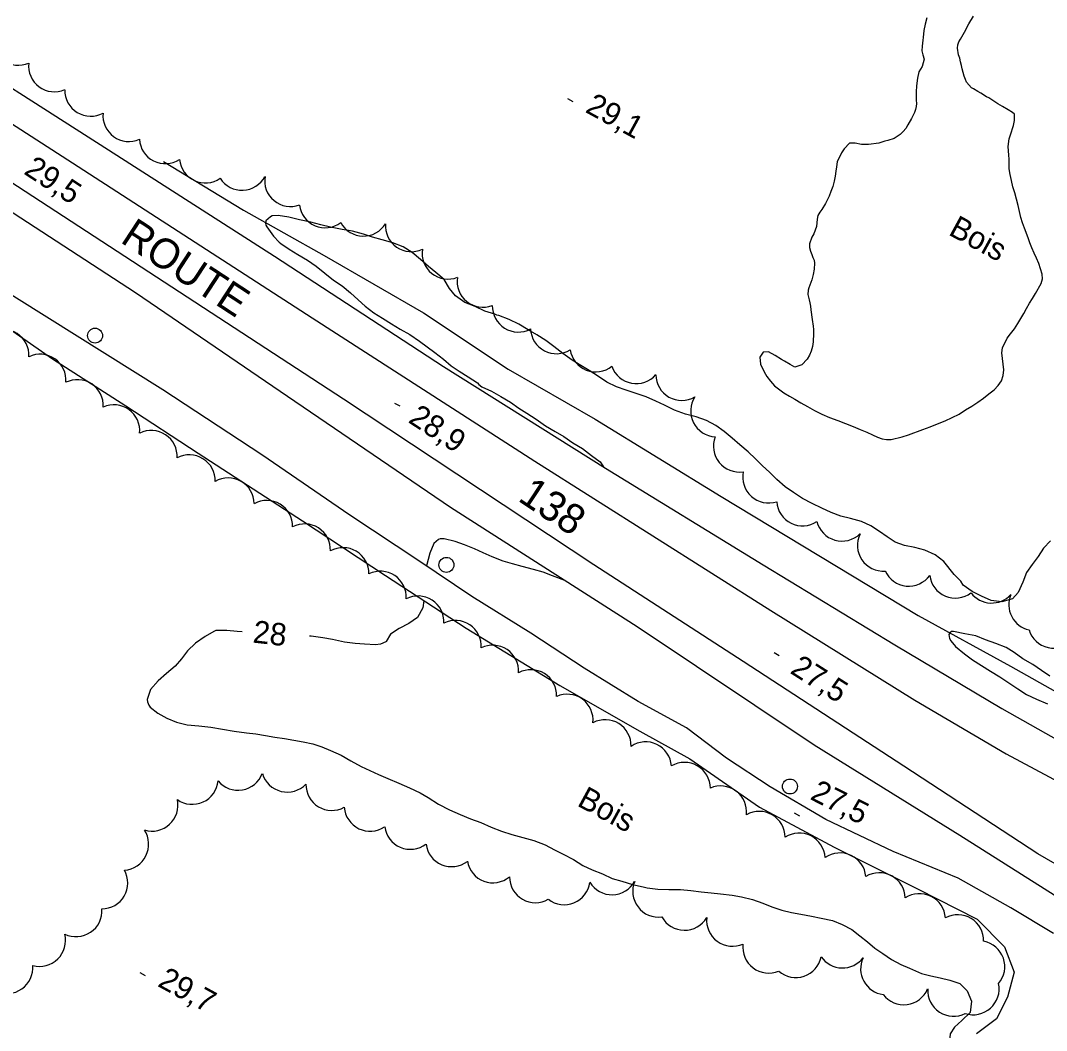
# Model space of a CAD drawing. Extents: x 219136 to 222520, y 5421589 to 5424530.
# Drawn here: x 219822.2 to 219959.4, y 5423793.8 to 5423929 of the extents above; entities that cross this region are included whole.
import ezdxf

# ---------------------------------------------------------------- set-up
doc = ezdxf.new("R2010")
doc.units = 0
for name, color, linetype in [('Level 19', 7, 'Continuous'), ('Level 2', 7, 'Continuous'), ('Level 21', 7, 'Continuous'), ('Level 3', 7, 'Continuous'), ('Level 36', 7, 'Continuous'), ('Level 4', 7, 'Continuous'), ('Level 44', 7, 'Continuous')]:
    doc.layers.add(name, color=color, linetype=linetype)

msp = doc.modelspace()

# ---------------------------------------------------------------- linework, layer by layer
at = {"layer": 'Level 19'}
for points in [[(219960.4, 5423806.81), (219954.69, 5423810.24), (219947.65, 5423814.18), (219938.91, 5423817.78), (219929.91, 5423822.07), (219922.47, 5423826.41), (219916.63, 5423830.24), (219911.3, 5423834.3), (219904.82, 5423837.83), (219897.61, 5423842.29), (219890.46, 5423846.99), (219882.56, 5423851.89), (219875.46, 5423856.67), (219866.24, 5423862.79), (219854.46, 5423870.87), (219841.21, 5423879.54), (219817.9, 5423894.15)], [(219816.12, 5423890.89), (219826.45, 5423883.71), (219836.26, 5423877.42), (219845.95, 5423871.06), (219859.92, 5423862.04), (219871.01, 5423854.69), (219881.79, 5423847.67), (219894.35, 5423839.98), (219905.03, 5423833.86), (219911.72, 5423830.19), (219921.03, 5423823.7), (219931.04, 5423818.34), (219942.18, 5423812.76), (219950.19, 5423808.71), (219953.81, 5423805.01), (219955.13, 5423801.63), (219954.22, 5423798.29), (219952.77, 5423795.36), (219950.09, 5423793.35)]]:
    msp.add_lwpolyline(points, dxfattribs=at)
at = {"layer": 'Level 2'}
for points in [[(219943.45, 5423929.33), (219943.21, 5423928.48), (219943.05, 5423927.64), (219942.94, 5423926.71), (219942.92, 5423926.35), (219942.83, 5423925.56), (219942.78, 5423924.94), (219942.89, 5423924.38), (219943.1, 5423923.8), (219942.81, 5423922.85), (219942.37, 5423922.11), (219942.17, 5423921.26), (219942.04, 5423920.23), (219942.02, 5423919.44), (219942.03, 5423918.32), (219942.05, 5423917.89), (219942.02, 5423917.47), (219941.94, 5423917.07), (219941.8, 5423916.67), (219941.37, 5423915.86), (219940.88, 5423915.02), (219940.61, 5423914.55), (219940.26, 5423914.12), (219939.86, 5423913.73), (219939.05, 5423913.2), (219938.22, 5423912.93), (219937.82, 5423912.82), (219937.01, 5423912.56), (219935.62, 5423912.4), (219934.69, 5423912.38), (219933.84, 5423912.58), (219933.08, 5423912.57), (219932.37, 5423911.82), (219932.01, 5423911.28), (219931.46, 5423910.07), (219931.35, 5423909.42), (219931.26, 5423908.8), (219931.16, 5423908.16), (219931.04, 5423907.49), (219930.86, 5423906.78), (219930.61, 5423906.08), (219930.39, 5423905.46), (219929.88, 5423904.49), (219929.38, 5423903.68), (219929.12, 5423903.32), (219928.86, 5423902.9), (219928.75, 5423902.41), (219928.67, 5423901.41), (219928.31, 5423900.44), (219928.07, 5423899.99), (219927.72, 5423899.08), (219927.72, 5423898.59), (219927.85, 5423898.12), (219928.04, 5423897.67), (219928.2, 5423897.28), (219928.35, 5423896.92), (219928.42, 5423896.52), (219928.38, 5423895.71), (219928.22, 5423894.98), (219928.05, 5423894.29), (219927.92, 5423893.92), (219927.63, 5423893.19), (219927.56, 5423892.89), (219927.53, 5423892.3), (219927.68, 5423891.59), (219927.77, 5423891.19), (219927.87, 5423890.74), (219927.93, 5423890.27), (219928.1, 5423888.96), (219928.22, 5423888.09), (219928.26, 5423887.63), (219928.26, 5423887.11), (219928.22, 5423885.98), (219928.12, 5423885.37), (219927.97, 5423884.75), (219927.73, 5423884.19), (219927.42, 5423883.67)], [(219951.44, 5423918.79), (219950.65, 5423919.24), (219950.26, 5423919.48), (219949.66, 5423919.82), (219949.4, 5423919.97), (219948.76, 5423920.72), (219948.6, 5423921.1), (219948.45, 5423921.52), (219948.15, 5423922.5), (219948.06, 5423922.98), (219947.93, 5423923.47), (219947.83, 5423923.94), (219947.69, 5423924.38), (219947.55, 5423925.29), (219947.6, 5423925.73), (219947.74, 5423926.14), (219947.93, 5423926.47), (219948.32, 5423927.12), (219948.67, 5423927.75), (219948.8, 5423928.04), (219949.07, 5423928.56), (219949.66, 5423929.56)], [(219927.42, 5423883.67), (219926.69, 5423882.88), (219925.79, 5423882.57), (219925.14, 5423882.94), (219924.4, 5423883.39), (219924.01, 5423883.61), (219923.13, 5423884.13), (219922.26, 5423884.62), (219921.53, 5423884.61), (219921.09, 5423883.94), (219921.18, 5423883.01), (219921.69, 5423881.98), (219922.05, 5423881.36), (219922.51, 5423880.73), (219923.04, 5423880.1), (219924.32, 5423879.14), (219925.04, 5423878.71), (219925.76, 5423878.29), (219926.58, 5423877.82), (219927.45, 5423877.33), (219928.39, 5423876.78), (219929.38, 5423876.29), (219930.43, 5423875.84), (219931.51, 5423875.46), (219932.57, 5423875.05), (219933.59, 5423874.64), (219934.52, 5423874.24), (219935.39, 5423873.87), (219936.17, 5423873.54), (219936.84, 5423873.22), (219937.45, 5423873), (219938.04, 5423872.91), (219938.68, 5423872.91), (219940.15, 5423873.26), (219940.99, 5423873.53), (219942.9, 5423874.23), (219943.88, 5423874.61), (219944.88, 5423875), (219945.87, 5423875.41), (219946.83, 5423875.84), (219947.76, 5423876.31), (219948.63, 5423876.86), (219949.45, 5423877.39), (219950.24, 5423877.91), (219951, 5423878.44), (219951.72, 5423879.01), (219952.43, 5423879.56), (219953, 5423880.13), (219953.41, 5423880.77), (219953.66, 5423881.46), (219953.72, 5423882.23), (219953.55, 5423883.77), (219953.48, 5423884.5), (219953.54, 5423885.18), (219954.17, 5423886.46), (219954.65, 5423887.07), (219955.15, 5423887.73), (219955.59, 5423888.42), (219956, 5423889.1), (219956.4, 5423889.77), (219956.79, 5423890.46), (219957.19, 5423891.15), (219957.58, 5423891.8), (219957.97, 5423892.45), (219958.72, 5423893.77), (219958.9, 5423894.41), (219958.89, 5423895.04), (219958.41, 5423896.45), (219958.09, 5423897.16), (219957.78, 5423897.86), (219957.5, 5423898.57), (219957.22, 5423899.25), (219956.99, 5423899.88), (219956.5, 5423901.19), (219956.25, 5423901.89), (219956.02, 5423902.62), (219955.85, 5423903.42), (219955.66, 5423904.24), (219955.44, 5423905.07), (219955.19, 5423905.91), (219954.96, 5423906.74), (219954.77, 5423907.57), (219954.59, 5423908.38), (219954.47, 5423909.14), (219954.44, 5423910.41), (219954.41, 5423910.98), (219954.37, 5423911.56), (219954.34, 5423912.1), (219954.46, 5423913.14), (219954.76, 5423914.07), (219954.89, 5423914.51), (219955.01, 5423914.92), (219955.18, 5423915.62), (219955.16, 5423916.43), (219954.89, 5423916.69), (219954.33, 5423917.03), (219953.58, 5423917.46), (219952.95, 5423917.84), (219952.01, 5423918.46), (219951.71, 5423918.62), (219951.44, 5423918.79)], [(219873.36, 5423898.69), (219871.97, 5423899.22), (219870.54, 5423899.62), (219869.29, 5423900), (219868.07, 5423900.4), (219866.6, 5423900.81), (219865.21, 5423901.02), (219863.66, 5423901.33), (219862.36, 5423901.66), (219861.01, 5423902), (219859.49, 5423902.29), (219858.08, 5423902.65), (219856.66, 5423902.89), (219855.86, 5423902.85), (219855.6, 5423902.72), (219855.01, 5423902.16), (219854.94, 5423901.88), (219855, 5423901.61), (219855.13, 5423901.36), (219856.02, 5423900.14), (219856.8, 5423899.34), (219856.99, 5423899.16), (219858.12, 5423898.39), (219859.28, 5423897.68), (219860.55, 5423896.93), (219861.72, 5423896.1), (219862.9, 5423895.18), (219864.07, 5423894.25), (219865.19, 5423893.46), (219866.32, 5423892.54), (219867.35, 5423891.62), (219868.29, 5423890.75), (219869.44, 5423889.86), (219870.6, 5423889.13), (219871.82, 5423888.37), (219872.97, 5423887.69), (219874.25, 5423886.97), (219875.54, 5423886.09), (219876.58, 5423885.31), (219877.61, 5423884.57), (219878.75, 5423883.65), (219879.8, 5423882.78), (219880.87, 5423882.04), (219882.07, 5423881.3), (219883.32, 5423880.47), (219883.51, 5423880.29), (219883.9, 5423879.94), (219885.2, 5423879.37), (219886.45, 5423878.66), (219887.72, 5423877.9), (219888.84, 5423877.1), (219889.94, 5423876.45), (219891.17, 5423875.62), (219892.41, 5423874.73), (219893.73, 5423873.99), (219894.87, 5423873.32), (219896.08, 5423872.45), (219897.37, 5423871.7), (219898.55, 5423870.78), (219899.73, 5423869.91), (219900.19, 5423869.23)], [(219947.99, 5423853.94), (219947.09, 5423854.82), (219945.69, 5423856.58), (219944.53, 5423857.46), (219943.18, 5423858.09), (219941.83, 5423858.45), (219940.47, 5423858.71), (219939.18, 5423859.18), (219938.12, 5423859.86), (219937.1, 5423860.6), (219935.94, 5423861.35), (219934.69, 5423861.93), (219933.22, 5423862.34), (219931.92, 5423862.66), (219930.65, 5423863.15), (219929.4, 5423863.73), (219928.1, 5423864.36), (219926.79, 5423865.03), (219925.58, 5423865.8), (219924.47, 5423866.56), (219923.38, 5423867.54), (219922.42, 5423868.5), (219921.41, 5423869.41), (219920.51, 5423870.34), (219919.54, 5423871.25), (219918.41, 5423872.18), (219917.38, 5423873.08), (219916.3, 5423873.99), (219915.21, 5423874.8), (219913.97, 5423875.44), (219912.58, 5423875.93), (219911.16, 5423876.32), (219909.66, 5423876.83), (219908.35, 5423877.5), (219907.17, 5423878.06), (219905.89, 5423878.61), (219904.67, 5423879), (219903.19, 5423879.5), (219901.9, 5423879.96), (219900.6, 5423880.59), (219899.51, 5423881.32), (219898.28, 5423882.14), (219897.14, 5423882.8), (219896, 5423883.52), (219894.73, 5423884.42), (219893.51, 5423885.35), (219892.48, 5423886.14), (219891.25, 5423886.9), (219890.08, 5423887.57), (219888.86, 5423888.33), (219887.54, 5423888.98), (219886.17, 5423889.52), (219885.89, 5423889.56), (219885.64, 5423889.67), (219884.31, 5423890.1), (219883, 5423890.69), (219881.63, 5423891.25), (219880.39, 5423892.12), (219879.55, 5423893.1), (219878.86, 5423894.32), (219877.75, 5423895.27), (219876.75, 5423896.08), (219875.69, 5423896.99), (219874.59, 5423897.94), (219873.36, 5423898.69)], [(219895.02, 5423854.02), (219893.35, 5423854.66), (219892.12, 5423855.17), (219890.79, 5423855.5), (219889.28, 5423855.91), (219888.02, 5423856.27), (219886.75, 5423856.64), (219885.27, 5423857.19), (219884.08, 5423857.76), (219882.93, 5423858.28), (219881.58, 5423858.83), (219880.31, 5423859.25), (219878.85, 5423859.61), (219878.31, 5423859.63), (219878.08, 5423859.52), (219877.48, 5423858.97), (219876.92, 5423857.7), (219876.49, 5423855.98)], [(219959.99, 5423859.34), (219959.05, 5423858.38), (219958.33, 5423857.26), (219957.52, 5423856.16), (219956.77, 5423855.11), (219956.28, 5423853.82), (219955.67, 5423852.43), (219954.88, 5423851.57), (219953.49, 5423851.19), (219952.06, 5423851.37), (219950.73, 5423851.92), (219949.48, 5423852.58), (219948.32, 5423853.4), (219947.99, 5423853.94)], [(219876.12, 5423851.36), (219875.99, 5423850.4), (219875.28, 5423849.1), (219874.14, 5423848.3), (219872.82, 5423847.61), (219871.68, 5423846.84), (219871.1, 5423845.86), (219871.04, 5423845.84)], [(219851.82, 5423847.18), (219851.18, 5423847.21), (219849.79, 5423847.34), (219848.29, 5423847.33), (219848.03, 5423847.2), (219846.86, 5423846.54), (219845.59, 5423845.66), (219844.51, 5423844.63), (219843.71, 5423843.54), (219842.88, 5423842.58), (219841.7, 5423841.58), (219840.61, 5423840.59), (219839.58, 5423839.43), (219839.12, 5423838.12), (219839.16, 5423837.78), (219839.33, 5423837.37), (219839.54, 5423837.08), (219840.53, 5423836.28), (219841.73, 5423835.6), (219843.04, 5423835.06), (219844.48, 5423834.72), (219846.04, 5423834.6), (219847.63, 5423834.43), (219849.2, 5423834.15), (219850.78, 5423833.87), (219852.41, 5423833.67)], [(219871.04, 5423845.84), (219870.32, 5423845.52), (219869.69, 5423845.43), (219868.2, 5423845.5), (219866.94, 5423845.61), (219865.53, 5423845.8), (219863.9, 5423846.13), (219862.64, 5423846.36), (219861.05, 5423846.59), (219860.85, 5423846.6)], [(219959.9, 5423841.22), (219958.79, 5423841.99), (219957.62, 5423842.78), (219956.3, 5423843.55), (219955.14, 5423844.39), (219954.03, 5423845.05), (219952.66, 5423845.6), (219951.28, 5423846.1), (219949.99, 5423846.61), (219948.54, 5423846.9), (219947.01, 5423847.22), (219946.74, 5423847.21), (219946.52, 5423847.03), (219946.4, 5423846.8), (219946.41, 5423846.54), (219946.49, 5423846.26), (219946.65, 5423845.96), (219947.27, 5423845.2), (219948.46, 5423844.24), (219949.54, 5423843.43), (219950.73, 5423842.64), (219951.96, 5423841.91), (219953.21, 5423841.14), (219954.4, 5423840.33), (219955.6, 5423839.53), (219956.77, 5423838.78), (219958.12, 5423838.14), (219959.57, 5423837.55)], [(219852.41, 5423833.67), (219853.68, 5423833.5), (219854.95, 5423833.31), (219856.22, 5423833.08), (219857.5, 5423832.9), (219858.75, 5423832.66), (219860.01, 5423832.44), (219861.27, 5423832.18), (219862.48, 5423831.79), (219863.64, 5423831.29), (219865.06, 5423830.64), (219866.38, 5423829.91), (219867.75, 5423829.14), (219870.07, 5423828.07), (219871.33, 5423827.56), (219872.77, 5423826.92), (219874.22, 5423826.27), (219875.63, 5423825.61), (219876.71, 5423824.98), (219878.12, 5423824.1), (219879.56, 5423823.33), (219880.99, 5423822.71), (219882.37, 5423822.16), (219883.76, 5423821.65), (219885.13, 5423821.03), (219886.51, 5423820.48), (219887.93, 5423820.04), (219889.4, 5423819.64), (219890.87, 5423819.22), (219892.35, 5423818.65), (219893.64, 5423817.99), (219894.76, 5423817.4), (219896.14, 5423816.72), (219897.42, 5423815.9), (219898.66, 5423815.32), (219900.03, 5423814.77), (219901.35, 5423814.15), (219902.63, 5423813.79), (219904.04, 5423813.35), (219905.49, 5423813.05), (219906.01, 5423812.91)], [(219906.01, 5423812.91), (219907.44, 5423812.73), (219908.91, 5423812.69), (219910.46, 5423812.69), (219911.86, 5423812.57), (219913.24, 5423812.38), (219914.59, 5423812.23), (219915.85, 5423812.09), (219917.4, 5423811.93), (219918.64, 5423811.7), (219920.12, 5423811.34), (219921.5, 5423810.86), (219922.69, 5423810.37), (219924.02, 5423809.91), (219925.32, 5423809.62), (219926.56, 5423809.38), (219928.02, 5423809.1), (219929.32, 5423808.84), (219930.81, 5423808.52), (219932.12, 5423807.99), (219933.42, 5423807.33), (219934.48, 5423806.48), (219935.48, 5423805.68), (219936.46, 5423804.83), (219937.54, 5423804.1), (219938.69, 5423803.33), (219939.94, 5423802.63), (219941.11, 5423802.15), (219942.71, 5423801.46), (219943.95, 5423801.15), (219945.24, 5423800.87), (219946.5, 5423800.56), (219947.87, 5423800.09), (219948.84, 5423799.1), (219949.43, 5423797.72)], [(219949.43, 5423797.72), (219949.25, 5423796.21), (219948.11, 5423795.14), (219947.15, 5423794.28), (219946.55, 5423793.36), (219946.45, 5423792.32)]]:
    msp.add_lwpolyline(points, dxfattribs=at)
at = {"layer": 'Level 21'}
for points in [[(219711.87, 5423991.14), (219724.69, 5423982.36), (219752.04, 5423964.87), (219780.32, 5423946.58), (219809.08, 5423927.55), (219833.95, 5423911.68), (219856.14, 5423897.46), (219878.79, 5423882.7), (219900.45, 5423869.07), (219921.52, 5423856.15), (219939.16, 5423845.42), (219953.45, 5423836.89), (219965.85, 5423829.91), (219978.64, 5423823.18), (219987.65, 5423818.04), (219996.32, 5423813.86), (220001.82, 5423810.34), (220001.83, 5423810.33)], [(219709.97, 5423987.66), (219720.48, 5423980.83), (219759.24, 5423955.32), (219791.41, 5423934.28), (219829.12, 5423909.94), (219861.2, 5423889.19), (219890.97, 5423869.99), (219922.56, 5423850.04), (219941.84, 5423838.04), (219954.06, 5423830.85), (219963.63, 5423825.7), (219974.08, 5423820.75), (219983.06, 5423816.52), (219993.77, 5423812.68), (220003.59, 5423809.82), (220012.65, 5423807.69), (220014.99, 5423807.23)], [(220009.96, 5423794.29), (219996.46, 5423798.59), (219985.15, 5423803.27), (219971.15, 5423810.04), (219958.29, 5423817.46), (219940.34, 5423829.17), (219918.85, 5423843.2), (219898.87, 5423856.15), (219865.37, 5423878.29), (219834.1, 5423898.76), (219803.41, 5423918.72), (219765.63, 5423943.17), (219730.11, 5423966.33), (219706.65, 5423981.58)], [(220029.74, 5423785.41), (220008.55, 5423790.75), (219990.32, 5423796.97), (219977.46, 5423802.7), (219962.15, 5423810.86), (219947.86, 5423819.91), (219928.35, 5423832.02), (219904.66, 5423847.85), (219879.7, 5423863.82), (219857.91, 5423878.68), (219837.55, 5423892.54), (219809.64, 5423910.71), (219782.71, 5423928.01), (219755.89, 5423945.47), (219725.67, 5423965.76), (219705.12, 5423978.77)]]:
    msp.add_lwpolyline(points, dxfattribs=at)
at = {"layer": 'Level 3'}
for p, q in [((219895.36, 5423918.54), (219896.07, 5423918.15)), ((219872.22, 5423877.79), (219872.92, 5423877.4)), ((219922.99, 5423844.38), (219923.7, 5423844)), ((219925.7, 5423822.94), (219926.41, 5423822.55)), ((219838.15, 5423801.56), (219838.86, 5423801.17))]:
    msp.add_line(p, q, dxfattribs=at)
at = {"layer": 'Level 36'}
for centre in [(219832.15, 5423886.81), (219879.16, 5423856.13), (219925.12, 5423826.47)]:
    msp.add_circle(centre, 1, dxfattribs=at)
at = {"layer": 'Level 4'}
msp.add_lwpolyline([(219841.3, 5423910.1), (219852.01, 5423903.61), (219862.81, 5423897.54), (219876.09, 5423889.84), (219887.4, 5423882.34), (219899.04, 5423875.65), (219915.91, 5423865.3), (219942.26, 5423849.36), (219954.64, 5423842.58), (219967.38, 5423835.41), (219979.63, 5423829.08), (219991.29, 5423823.11), (220002.11, 5423819.31), (220012.88, 5423816.05), (220016.98, 5423815.07)], dxfattribs=at)
at = {"layer": 'Level 44'}
for centre, start, end in [((219821.85, 5423926.45), 174.1797, 294.1797), ((219826.71, 5423922.9), 173.5513, 293.5513), ((219831.56, 5423919.64), 178.5785, 298.5785), ((219836.66, 5423916.25), 174.2208, 294.2208), ((219841.54, 5423913.28), 183.1731, 303.1731), ((219846.89, 5423910.7), 185.2503, 305.2503), ((219851.81, 5423909.72), 212.3593, 332.3593), ((219858.3, 5423907.54), 170.4129, 290.4129), ((219862.94, 5423904.7), 186.7772, 306.7772), ((219868.06, 5423903.59), 208.7052, 328.7052), ((219874.47, 5423901.5), 175.2209, 295.2209), ((219879.37, 5423897.84), 171.2261, 291.2261), ((219884.04, 5423894.08), 171.193, 291.193), ((219888.76, 5423890.75), 178.3456, 298.3456), ((219819.85, 5423884.17), 357.0318, 117.0318), ((219893.87, 5423887.85), 182.3516, 302.3516), ((219899.15, 5423885.42), 188.3171, 308.3171), ((219824.79, 5423880.86), 355.2101, 115.2101), ((219904.56, 5423883.85), 199.3073, 319.3073), ((219829.78, 5423877.46), 356.3977, 116.3977), ((219910.65, 5423881.6), 180.2489, 300.2489), ((219834.67, 5423874.09), 354.4722, 114.4722), ((219915.3, 5423876.72), 146.8671, 266.8671), ((219839.67, 5423870.66), 356.5664, 116.5664), ((219918.34, 5423872.01), 158.8691, 278.8691), ((219844.76, 5423867.4), 358.1443, 118.1443), ((219922.27, 5423867.87), 168.0858, 288.0858), ((219849.97, 5423864.3), 0.3465, 120.3465), ((219855.12, 5423861.29), 358.9386, 118.9386), ((219926.8, 5423864.81), 183.8247, 303.8247), ((219860.18, 5423858.15), 357.4497, 117.4497), ((219932.09, 5423862.77), 194.0033, 314.0033), ((219937.61, 5423858.76), 154.0577, 274.0577), ((219865.33, 5423854.97), 359.2179, 119.2179), ((219870.32, 5423851.82), 356.2544, 116.2544), ((219941.01, 5423856.74), 204.3355, 324.3355), ((219947.26, 5423855.14), 187.0735, 307.0735), ((219875.36, 5423848.51), 357.0951, 117.0951), ((219952.11, 5423854.48), 217.2862, 317.5102), ((219957.86, 5423850.8), 157.2862, 257.5102), ((219880.36, 5423845.23), 356.3807, 116.3807), ((219960.42, 5423848.44), 197.1238, 317.1238), ((219885.36, 5423841.91), 356.5163, 116.5163), ((219890.45, 5423838.64), 358.087, 118.087), ((219895.32, 5423835.36), 354.0377, 114.0377), ((219900.4, 5423831.95), 358.1321, 118.1321), ((219905.81, 5423828.98), 4.293, 124.293), ((219911.01, 5423826.24), 0.1986, 120.1986), ((219851.28, 5423829.42), 219.6124, 339.6124), ((219857.86, 5423829.18), 196.1884, 316.1884), ((219845.16, 5423827.54), 234.675, 354.675), ((219863.82, 5423826.72), 178.8524, 298.8524), ((219915.86, 5423823.08), 353.4754, 113.4754), ((219839.78, 5423823.95), 252.6633, 12.6633), ((219868.94, 5423823.94), 184.2994, 304.2994), ((219921.02, 5423819.68), 359.8523, 119.8523), ((219835.86, 5423818.73), 273.5781, 33.5781), ((219874.33, 5423821.52), 187.2371, 307.2371), ((219926.38, 5423816.77), 3.1933, 123.1933), ((219879.86, 5423819.2), 187.4063, 307.4063), ((219931.83, 5423814.12), 4.946, 124.946), ((219885.38, 5423817.04), 189.7065, 309.7065), ((219833.07, 5423813.55), 269.8582, 29.8582), ((219891.06, 5423814.38), 180.0835, 300.0835), ((219937.09, 5423811.47), 1.5068, 121.5068), ((219894.92, 5423814.11), 232.1523, 352.1523), ((219901.31, 5423815.44), 211.2987, 331.2987), ((219907.55, 5423812.44), 157.2853, 277.2853), ((219942.46, 5423808.67), 3.4437, 123.4437), ((219829.61, 5423809.83), 244.118, 4.118), ((219911.01, 5423810.69), 209.1287, 329.1287), ((219917.43, 5423808.55), 173.9597, 293.9597), ((219947.58, 5423805.84), 358.661, 118.661), ((219824.74, 5423805.86), 254.3764, 14.3764), ((219922.27, 5423804.95), 172.8222, 292.8222), ((219950.41, 5423802.35), 319.4615, 79.4615), ((219925.91, 5423804.35), 228.5024, 348.5024), ((219932.15, 5423805.64), 214.8233, 322.6475), ((219938.04, 5423802.06), 154.8233, 262.6475), ((219820.36, 5423802.22), 244.9033, 4.9033), ((219940.36, 5423800.72), 217.091, 337.091), ((219947.01, 5423799.18), 176.8741, 296.8741), ((219949.65, 5423799.38), 251.9275, 11.9275)]:
    msp.add_arc(centre, 3.46, start, end, dxfattribs=at)

# ---------------------------------------------------------------- texts
at = {"layer": 'Level 2'}
msp.add_text('28', height=3, rotation=353.6199, dxfattribs=at).set_placement((219853.17, 5423845.74))
at = {"layer": 'Level 21'}
for s, rotation, p in [('ROUTE', 326.7904, (219835.39, 5423899.38)), ('138', 326.5395, (219888.58, 5423864.79))]:
    msp.add_text(s, height=4, rotation=rotation, dxfattribs=at).set_placement(p)
at = {"layer": 'Level 3'}
for s, rotation, p in [('29,1', 331.383, (219897.6, 5423916.79)), ('29,5', 326.8497, (219822.48, 5423908.54)), ('28,9', 326.8002, (219873.92, 5423875.28)), ('27,5', 327.6468, (219925.01, 5423841.72)), ('27,5', 333.0657, (219927.68, 5423824.83)), ('29,7', 331.383, (219840.39, 5423799.81))]:
    msp.add_text(s, height=3, rotation=rotation, dxfattribs=at).set_placement(p)
at = {"layer": 'Level 44'}
for p in [(219946.2, 5423900.38), (219896.51, 5423823.97)]:
    msp.add_text('Bois', height=3, rotation=331.3547, dxfattribs=at).set_placement(p)

doc.saveas('drawing.dxf')
